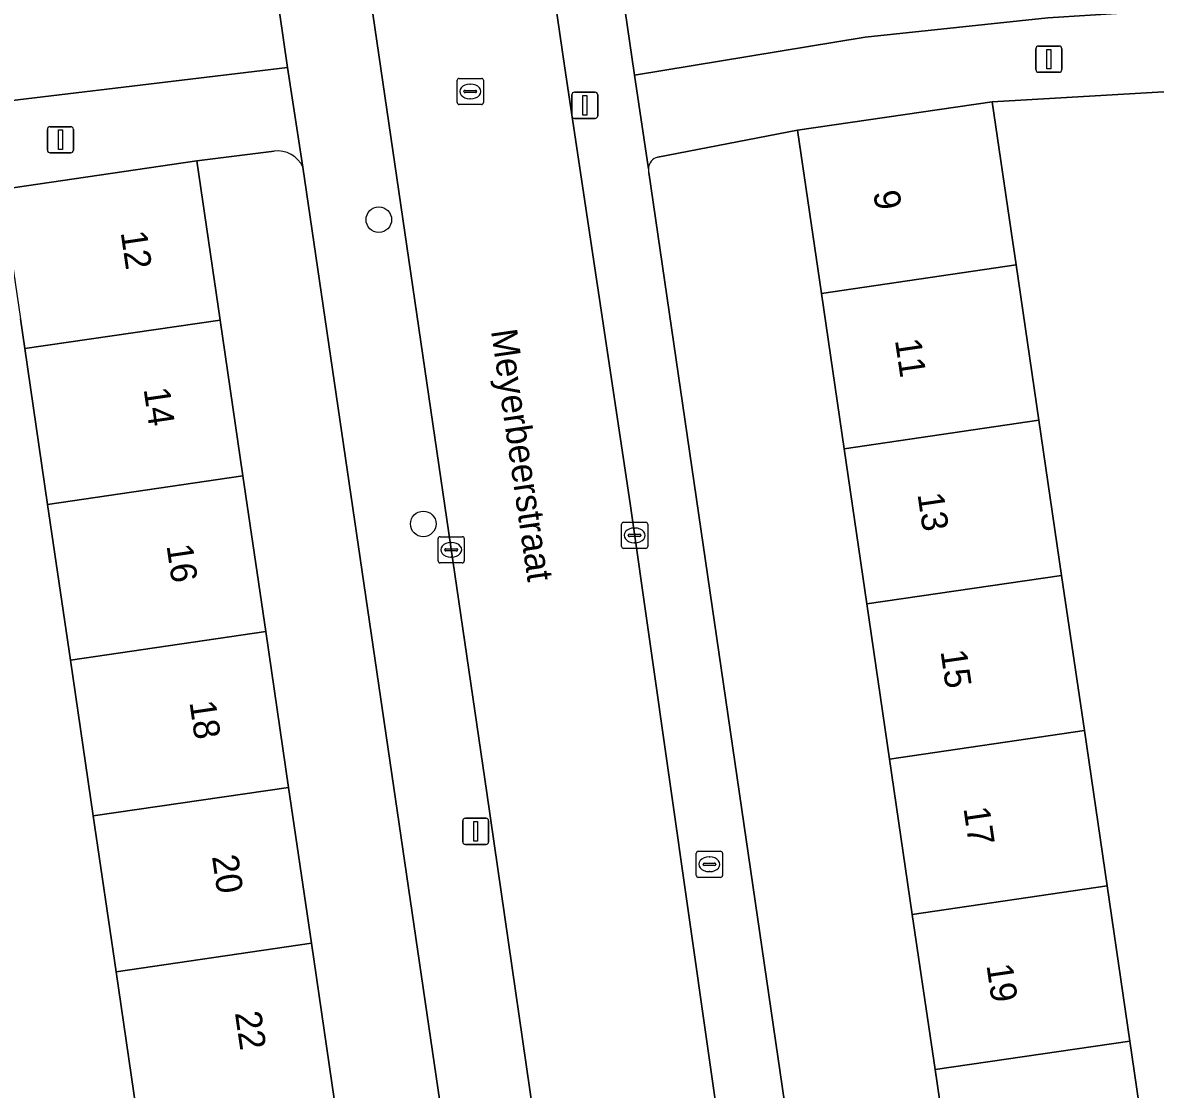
# Model space of a CAD drawing. Extents: x 159053 to 160042, y 380449 to 381423.
# Drawn here: x 159362.58 to 159405.88, y 381049.76 to 381090.55 of the extents above; entities that cross this region are included whole.
import ezdxf

# ---------------------------------------------------------------- set-up
doc = ezdxf.new("R2010")
doc.units = 0
for name, color, linetype in [('IMGEO_Boom', 7, 'Continuous'), ('IMGEO_Brandkraan', 7, 'Continuous'), ('IMGEO_Erf', 7, 'Continuous'), ('IMGEO_Groenvoorziening', 7, 'Continuous'), ('IMGEO_Kolk', 7, 'Continuous'), ('IMGEO_Lichtmast', 7, 'Continuous'), ('IMGEO_Muur', 7, 'Continuous'), ('IMGEO_Openbare_ruimte_label', 7, 'Continuous'), ('IMGEO_Pand', 7, 'Continuous'), ('IMGEO_Pand_nummerreeks', 7, 'Continuous'), ('IMGEO_Rijbaan_lokaal_open', 7, 'Continuous'), ('IMGEO_Rioolput', 7, 'Continuous'), ('IMGEO_Voetpad_open', 7, 'Continuous')]:
    doc.layers.add(name, color=color, linetype=linetype)

msp = doc.modelspace()

# ---------------------------------------------------------------- linework, layer by layer
at = {"layer": 'IMGEO_Boom'}
for centre in [(159376.197, 381083.017), (159377.896, 381071.382)]:
    msp.add_circle(centre, 0.489, dxfattribs=at)
at = {"layer": 'IMGEO_Brandkraan'}
for p, q in [((159388.333, 381057.939), (159388.333, 381058.791)), ((159388.408, 381058.865), (159389.26, 381058.865)), ((159388.821, 381058.645), (159388.846, 381058.645)), ((159389.334, 381058.791), (159389.334, 381057.939)), ((159388.592, 381058.359), (159388.592, 381058.371)), ((159389.03, 381058.322), (159388.632, 381058.322)), ((159388.635, 381058.408), (159389.033, 381058.408)), ((159389.076, 381058.371), (159389.076, 381058.359)), ((159389.26, 381057.865), (159388.408, 381057.865)), ((159388.844, 381058.085), (159388.819, 381058.085))]:
    msp.add_line(p, q, dxfattribs=at)
for points in [[(159388.333, 381057.939), (159388.333, 381058.791)], [(159388.408, 381058.865), (159389.26, 381058.865)], [(159389.334, 381058.791), (159389.334, 381057.939)], [(159389.26, 381057.865), (159388.408, 381057.865)]]:
    msp.add_lwpolyline(points, dxfattribs=at)
for centre, radius, start, end in [((159388.41, 381058.789), 0.0765, 91.552, 178.448), ((159388.41, 381058.789), 0.0765, 91.552, 178.448), ((159389.258, 381058.789), 0.0765, 1.552, 88.448), ((159389.258, 381058.789), 0.0765, 1.552, 88.448), ((159388.632, 381058.368), 0.0403, 85.8775, 175.7526), ((159388.629, 381058.358), 0.0366, 178.938, 274.7102), ((159389.033, 381058.365), 0.043, 264.8664, 352.4533), ((159389.037, 381058.37), 0.0386, 1.7309, 96.639), ((159388.41, 381057.941), 0.0765, 181.552, 268.448), ((159388.41, 381057.941), 0.0765, 181.552, 268.448), ((159389.258, 381057.941), 0.0765, 271.552, 358.448), ((159389.258, 381057.941), 0.0765, 271.552, 358.448)]:
    msp.add_arc(centre, radius, start, end, dxfattribs=at)
for centre, major_axis, ratio, start_param, end_param in [((159388.82, 381058.365), (-0.387, 0.002), 0.722429, 4.712389, 7.853982), ((159388.845, 381058.365), (-0.39, 0.002), 0.717154, 1.570796, 4.712389)]:
    msp.add_ellipse(centre, major_axis=major_axis, ratio=ratio, start_param=start_param, end_param=end_param, dxfattribs=at)
at = {"layer": 'IMGEO_Erf'}
for points in [[(159411.222, 381088.195), (159399.645, 381087.527), (159400.369, 381082.58), (159400.558, 381081.286), (159401.427, 381075.349), (159402.296, 381069.413), (159403.164, 381063.476), (159404.033, 381057.539), (159404.902, 381051.602), (159405.771, 381045.666)], [(159399.195, 381038.639), (159398.327, 381044.576), (159397.458, 381050.512), (159396.589, 381056.449), (159395.72, 381062.386), (159394.852, 381068.323), (159393.983, 381074.259), (159393.114, 381080.196), (159392.201, 381086.438), (159386.866, 381085.411)], [(159372.195, 381085.642), (159369.242, 381085.268), (159370.133, 381079.176), (159371.005, 381073.219), (159371.877, 381067.262), (159372.748, 381061.306), (159373.62, 381055.349), (159374.491, 381049.393)], [(159385.752, 381000), (159373.296, 381085.027)], [(159386.52, 381084.815), (159398.888, 381000), (159401.289, 380983.538), (159407.214, 380984.584), (159406.316, 380990.699), (159405.443, 380996.635), (159404.949, 381000), (159404.571, 381002.571), (159403.699, 381008.508), (159402.826, 381014.444), (159401.954, 381020.38), (159401.055, 381026.497), (159402.8, 381026.752), (159402.368, 381029.705), (159401.936, 381032.662), (159400.109, 381032.395), (159399.195, 381038.639)], [(159367.026, 381048.302), (159366.155, 381054.257), (159365.283, 381060.214), (159364.412, 381066.17), (159363.54, 381072.127), (159362.668, 381078.084), (159362.501, 381079.228)]]:
    msp.add_lwpolyline(points, dxfattribs=at)
for centre, radius, start, end in [((159372.324, 381084.581), 1.069, 24.6753, 96.9507), ((159386.978, 381084.948), 0.476, 103.5942, 178.3431), ((159386.96, 381084.944), 0.459, 177.6911, 196.271)]:
    msp.add_arc(centre, radius, start, end, dxfattribs=at)
at = {"layer": 'IMGEO_Groenvoorziening'}
for points in [[(159406.616, 381091.043), (159405.771, 381097), (159396.648, 381096.092), (159394.383, 381095.866), (159394.426, 381095.563), (159387.097, 381094.519), (159385.147, 381094.242), (159385.967, 381088.539), (159394.783, 381089.998), (159401.768, 381090.741)], [(159372.107, 381092.995), (159364.234, 381091.828), (159356.898, 381090.74), (159356.86, 381090.996), (159354.57, 381090.741), (159349.077, 381090.128), (159349.146, 381089.663), (159345.605, 381089.14), (159345.518, 381089.731), (159345.191, 381089.695), (159345.703, 381086.245), (159358.026, 381087.077), (159372.706, 381088.84)]]:
    msp.add_lwpolyline(points, close=True, dxfattribs=at)
at = {"layer": 'IMGEO_Kolk'}
for p, q in [((159385.474, 381070.518), (159385.474, 381071.37)), ((159385.549, 381071.444), (159386.401, 381071.444)), ((159385.962, 381071.224), (159385.987, 381071.224)), ((159386.475, 381071.37), (159386.475, 381070.518)), ((159378.462, 381069.966), (159378.462, 381070.818)), ((159378.537, 381070.892), (159379.389, 381070.892)), ((159379.463, 381070.818), (159379.463, 381069.966)), ((159385.733, 381070.938), (159385.733, 381070.95)), ((159386.171, 381070.901), (159385.773, 381070.901)), ((159385.776, 381070.987), (159386.174, 381070.987)), ((159386.217, 381070.95), (159386.217, 381070.938)), ((159378.721, 381070.386), (159378.721, 381070.398)), ((159379.159, 381070.349), (159378.761, 381070.349)), ((159378.764, 381070.435), (159379.162, 381070.435)), ((159378.95, 381070.672), (159378.975, 381070.672)), ((159379.205, 381070.398), (159379.205, 381070.386)), ((159386.401, 381070.444), (159385.549, 381070.444)), ((159385.985, 381070.664), (159385.96, 381070.664)), ((159379.389, 381069.892), (159378.537, 381069.892)), ((159378.973, 381070.112), (159378.948, 381070.112))]:
    msp.add_line(p, q, dxfattribs=at)
for points in [[(159385.474, 381070.518), (159385.474, 381071.37)], [(159385.549, 381071.444), (159386.401, 381071.444)], [(159386.475, 381071.37), (159386.475, 381070.518)], [(159378.462, 381069.966), (159378.462, 381070.818)], [(159378.537, 381070.892), (159379.389, 381070.892)], [(159379.463, 381070.818), (159379.463, 381069.966)], [(159386.401, 381070.444), (159385.549, 381070.444)], [(159379.389, 381069.892), (159378.537, 381069.892)]]:
    msp.add_lwpolyline(points, dxfattribs=at)
for centre, radius, start, end in [((159385.551, 381071.368), 0.0765, 91.552, 178.448), ((159385.551, 381071.368), 0.0765, 91.552, 178.448), ((159386.399, 381071.368), 0.0765, 1.552, 88.448), ((159386.399, 381071.368), 0.0765, 1.552, 88.448), ((159378.539, 381070.816), 0.0765, 91.552, 178.448), ((159378.539, 381070.816), 0.0765, 91.552, 178.448), ((159379.387, 381070.816), 0.0765, 1.552, 88.448), ((159379.387, 381070.816), 0.0765, 1.552, 88.448), ((159385.773, 381070.947), 0.0403, 85.8775, 175.7526), ((159385.77, 381070.937), 0.0366, 178.938, 274.7102), ((159386.174, 381070.944), 0.043, 264.8664, 352.4533), ((159386.178, 381070.949), 0.0386, 1.7309, 96.639), ((159378.761, 381070.395), 0.0403, 85.8775, 175.7526), ((159378.758, 381070.385), 0.0366, 178.938, 274.7102), ((159379.162, 381070.392), 0.043, 264.8664, 352.4533), ((159379.166, 381070.397), 0.0386, 1.7309, 96.639), ((159385.551, 381070.52), 0.0765, 181.552, 268.448), ((159385.551, 381070.52), 0.0765, 181.552, 268.448), ((159386.399, 381070.52), 0.0765, 271.552, 358.448), ((159386.399, 381070.52), 0.0765, 271.552, 358.448), ((159378.539, 381069.968), 0.0765, 181.552, 268.448), ((159378.539, 381069.968), 0.0765, 181.552, 268.448), ((159379.387, 381069.968), 0.0765, 271.552, 358.448), ((159379.387, 381069.968), 0.0765, 271.552, 358.448)]:
    msp.add_arc(centre, radius, start, end, dxfattribs=at)
for centre, major_axis, ratio, start_param, end_param in [((159385.961, 381070.944), (-0.387, 0.002), 0.722429, 4.712389, 7.853982), ((159385.986, 381070.944), (-0.39, 0.002), 0.717154, 1.570796, 4.712389), ((159378.949, 381070.392), (-0.387, 0.002), 0.722429, 4.712389, 7.853982), ((159378.974, 381070.392), (-0.39, 0.002), 0.717154, 1.570796, 4.712389)]:
    msp.add_ellipse(centre, major_axis=major_axis, ratio=ratio, start_param=start_param, end_param=end_param, dxfattribs=at)
at = {"layer": 'IMGEO_Lichtmast'}
for p, q in [((159401.311, 381088.755), (159401.311, 381089.555)), ((159401.311, 381089.555), (159401.311, 381088.755)), ((159401.411, 381089.655), (159402.201, 381089.655)), ((159402.201, 381089.655), (159401.411, 381089.655)), ((159402.301, 381089.555), (159402.301, 381088.755)), ((159402.301, 381088.755), (159402.301, 381089.555)), ((159402.201, 381088.655), (159401.411, 381088.655)), ((159401.411, 381088.655), (159402.201, 381088.655)), ((159383.574, 381086.99), (159383.574, 381087.79)), ((159383.574, 381087.79), (159383.574, 381086.99)), ((159383.674, 381087.89), (159384.464, 381087.89)), ((159384.464, 381087.89), (159383.674, 381087.89)), ((159384.564, 381087.79), (159384.564, 381086.99)), ((159384.564, 381086.99), (159384.564, 381087.79)), ((159384.464, 381086.89), (159383.674, 381086.89)), ((159383.674, 381086.89), (159384.464, 381086.89)), ((159363.532, 381085.671), (159363.532, 381086.471)), ((159363.532, 381086.471), (159363.532, 381085.671)), ((159363.632, 381086.571), (159364.422, 381086.571)), ((159364.422, 381086.571), (159363.632, 381086.571)), ((159364.522, 381086.471), (159364.522, 381085.671)), ((159364.522, 381085.671), (159364.522, 381086.471)), ((159364.422, 381085.571), (159363.632, 381085.571)), ((159363.632, 381085.571), (159364.422, 381085.571)), ((159379.405, 381059.226), (159379.405, 381060.026)), ((159379.405, 381060.026), (159379.405, 381059.226)), ((159379.505, 381060.126), (159380.295, 381060.126)), ((159380.295, 381060.126), (159379.505, 381060.126)), ((159380.395, 381060.026), (159380.395, 381059.226)), ((159380.395, 381059.226), (159380.395, 381060.026)), ((159380.295, 381059.126), (159379.505, 381059.126)), ((159379.505, 381059.126), (159380.295, 381059.126))]:
    msp.add_line(p, q, dxfattribs=at)
for points in [[(159401.731, 381089.53), (159401.881, 381089.53), (159401.881, 381088.78), (159401.731, 381088.78), (159401.731, 381089.53)], [(159383.994, 381087.765), (159384.144, 381087.765), (159384.144, 381087.015), (159383.994, 381087.015), (159383.994, 381087.765)], [(159363.952, 381086.446), (159364.102, 381086.446), (159364.102, 381085.696), (159363.952, 381085.696), (159363.952, 381086.446)], [(159379.825, 381060.001), (159379.975, 381060.001), (159379.975, 381059.251), (159379.825, 381059.251), (159379.825, 381060.001)]]:
    msp.add_lwpolyline(points, dxfattribs=at)
for centre, start, end in [((159401.411, 381089.555), 90, 180), ((159401.411, 381089.555), 90, 180), ((159402.201, 381089.555), 0, 90), ((159402.201, 381089.555), 360, 90), ((159401.411, 381088.755), 180, 270), ((159401.411, 381088.755), 180, 270), ((159402.201, 381088.755), 270, 0), ((159402.201, 381088.755), 270, 0), ((159383.674, 381087.79), 90, 180), ((159383.674, 381087.79), 90, 180), ((159384.464, 381087.79), 0, 90), ((159384.464, 381087.79), 360, 90), ((159383.674, 381086.99), 180, 270), ((159383.674, 381086.99), 180, 270), ((159384.464, 381086.99), 270, 0), ((159384.464, 381086.99), 270, 0), ((159363.632, 381086.471), 90, 180), ((159363.632, 381086.471), 90, 180), ((159364.422, 381086.471), 0, 90), ((159364.422, 381086.471), 360, 90), ((159363.632, 381085.671), 180, 270), ((159363.632, 381085.671), 180, 270), ((159364.422, 381085.671), 270, 0), ((159364.422, 381085.671), 270, 0), ((159379.505, 381060.026), 90, 180), ((159379.505, 381060.026), 90, 180), ((159380.295, 381060.026), 0, 90), ((159380.295, 381060.026), 360, 90), ((159379.505, 381059.226), 180, 270), ((159379.505, 381059.226), 180, 270), ((159380.295, 381059.226), 270, 0), ((159380.295, 381059.226), 270, 0)]:
    msp.add_arc(centre, 0.1, start, end, dxfattribs=at)
at = {"layer": 'IMGEO_Muur'}
msp.add_lwpolyline([(159399.645, 381087.527), (159411.222, 381088.195)], dxfattribs=at)
at = {"layer": 'IMGEO_Pand'}
for points in [[(159400.558, 381081.286), (159400.369, 381082.58), (159399.645, 381087.527), (159392.201, 381086.438), (159393.114, 381080.196)], [(159370.133, 381079.176), (159369.242, 381085.268), (159361.777, 381084.175), (159362.501, 381079.228), (159362.668, 381078.084)], [(159393.983, 381074.259), (159401.427, 381075.349), (159400.558, 381081.286), (159393.114, 381080.196)], [(159371.005, 381073.219), (159370.133, 381079.176), (159362.668, 381078.084), (159363.54, 381072.127)], [(159393.983, 381074.259), (159394.852, 381068.323), (159402.296, 381069.413), (159401.427, 381075.349)], [(159371.005, 381073.219), (159363.54, 381072.127), (159364.412, 381066.17), (159371.877, 381067.262)], [(159395.72, 381062.386), (159403.164, 381063.476), (159402.296, 381069.413), (159394.852, 381068.323)], [(159371.877, 381067.262), (159364.412, 381066.17), (159365.283, 381060.214), (159372.748, 381061.306)], [(159395.72, 381062.386), (159396.589, 381056.449), (159404.033, 381057.539), (159403.164, 381063.476)], [(159372.748, 381061.306), (159365.283, 381060.214), (159366.155, 381054.257), (159373.62, 381055.349)], [(159397.458, 381050.512), (159404.902, 381051.602), (159404.033, 381057.539), (159396.589, 381056.449)], [(159367.026, 381048.302), (159374.491, 381049.393), (159373.62, 381055.349), (159366.155, 381054.257)], [(159398.327, 381044.576), (159405.771, 381045.666), (159404.902, 381051.602), (159397.458, 381050.512)]]:
    msp.add_lwpolyline(points, close=True, dxfattribs=at)
at = {"layer": 'IMGEO_Rijbaan_lokaal_open'}
msp.add_lwpolyline([(159382.658, 381044.981), (159389.532, 381045.961), (159385.799, 381072.168), (159383.303, 381088.805), (159382.253, 381096.095), (159375.359, 381095.076), (159380.323, 381061.093)], close=True, dxfattribs=at)
at = {"layer": 'IMGEO_Rioolput'}
for p, q in [((159379.193, 381087.493), (159379.193, 381088.345)), ((159379.268, 381088.419), (159380.12, 381088.419)), ((159379.681, 381088.199), (159379.706, 381088.199)), ((159380.194, 381088.345), (159380.194, 381087.493)), ((159379.452, 381087.913), (159379.452, 381087.925)), ((159379.89, 381087.876), (159379.492, 381087.876)), ((159379.495, 381087.962), (159379.893, 381087.962)), ((159379.704, 381087.639), (159379.679, 381087.639)), ((159379.936, 381087.925), (159379.936, 381087.913)), ((159380.12, 381087.419), (159379.268, 381087.419))]:
    msp.add_line(p, q, dxfattribs=at)
for points in [[(159379.193, 381087.493), (159379.193, 381088.345)], [(159379.268, 381088.419), (159380.12, 381088.419)], [(159380.194, 381088.345), (159380.194, 381087.493)], [(159380.12, 381087.419), (159379.268, 381087.419)]]:
    msp.add_lwpolyline(points, dxfattribs=at)
for centre, radius, start, end in [((159379.27, 381088.343), 0.0765, 91.552, 178.448), ((159379.27, 381088.343), 0.0765, 91.552, 178.448), ((159380.118, 381088.343), 0.0765, 1.552, 88.448), ((159380.118, 381088.343), 0.0765, 1.552, 88.448), ((159379.492, 381087.922), 0.0403, 85.8775, 175.7526), ((159379.489, 381087.912), 0.0366, 178.938, 274.7102), ((159379.893, 381087.919), 0.043, 264.8664, 352.4533), ((159379.897, 381087.924), 0.0386, 1.7309, 96.639), ((159379.27, 381087.495), 0.0765, 181.552, 268.448), ((159379.27, 381087.495), 0.0765, 181.552, 268.448), ((159380.118, 381087.495), 0.0765, 271.552, 358.448), ((159380.118, 381087.495), 0.0765, 271.552, 358.448)]:
    msp.add_arc(centre, radius, start, end, dxfattribs=at)
for centre, major_axis, ratio, start_param, end_param in [((159379.68, 381087.919), (-0.387, 0.002), 0.722429, 4.712389, 7.853982), ((159379.705, 381087.919), (-0.39, 0.002), 0.717154, 1.570796, 4.712389)]:
    msp.add_ellipse(centre, major_axis=major_axis, ratio=ratio, start_param=start_param, end_param=end_param, dxfattribs=at)
at = {"layer": 'IMGEO_Voetpad_open'}
for points in [[(159371.251, 381120.987), (159368.043, 381121.201), (159372.107, 381092.995), (159372.706, 381088.84), (159373.296, 381085.027), (159385.752, 381000), (159388.726, 380978.358), (159388.759, 380977.514)], [(159379.085, 381116.801), (159379.229, 381115.714), (159381.855, 381098.856), (159382.253, 381096.095), (159383.303, 381088.805), (159385.799, 381072.168), (159389.532, 381045.961), (159389.922, 381043.228), (159390.597, 381038.488), (159396.262, 380999.919), (159396.542, 380997.966), (159396.672, 380997.098), (159398.743, 380983.277), (159399.423, 380978.652), (159405.022, 380980.072)], [(159386.502, 381084.962), (159385.967, 381088.539), (159385.147, 381094.242), (159381.935, 381116.565)], [(159435.479, 381089.722), (159434.916, 381093.497), (159423.532, 381092.279), (159407.89, 381091.079), (159407.074, 381097.138), (159405.771, 381097), (159406.616, 381091.043), (159401.768, 381090.741), (159394.783, 381089.998), (159385.967, 381088.539), (159386.502, 381084.962)], [(159387.185, 380974.856), (159392.726, 380976.187), (159392.402, 380978.279), (159389.737, 380996.062), (159389.315, 380998.881), (159389.147, 381000), (159386.389, 381019.228), (159383.053, 381042.25), (159382.658, 381044.981), (159380.323, 381061.093), (159375.359, 381095.076)], [(159386.866, 381085.411), (159392.201, 381086.438), (159399.645, 381087.527), (159411.222, 381088.195), (159412.558, 381088.272), (159424.112, 381088.939), (159431.45, 381090.013), (159434.441, 381090.362)], [(159373.296, 381085.027), (159372.706, 381088.84), (159358.026, 381087.077), (159345.703, 381086.245), (159345.191, 381089.695), (159343.701, 381089.611), (159344.216, 381086.143), (159342.223, 381085.964), (159323.192, 381083.535), (159323.886, 381079.531)], [(159324.411, 381080.569), (159329.808, 381081.376), (159337.25, 381082.465), (159348.751, 381083.396), (159350.126, 381083.478), (159361.777, 381084.175), (159369.242, 381085.268), (159372.195, 381085.642)], [(159398.888, 381000), (159386.52, 381084.815)]]:
    msp.add_lwpolyline(points, dxfattribs=at)
for centre, radius, start, end in [((159372.324, 381084.581), 1.069, 24.6753, 96.9507), ((159386.978, 381084.948), 0.476, 103.5942, 178.3431), ((159386.96, 381084.944), 0.459, 177.6911, 196.271)]:
    msp.add_arc(centre, radius, start, end, dxfattribs=at)

# ---------------------------------------------------------------- texts
at = {"layer": 'IMGEO_Openbare_ruimte_label'}
msp.add_text('Meyerbeerstraat', height=1, rotation=278.3409, dxfattribs=at).set_placement((159380.481, 381078.767))
at = {"layer": 'IMGEO_Pand_nummerreeks'}
for s, rotation, p in [('9', 278.3249, (159395.094, 381084.072)), ('12', 278.3243, (159366.328, 381082.531)), ('11', 278.3249, (159395.922, 381078.411)), ('14', 278.3243, (159367.204, 381076.541)), ('13', 278.3249, (159396.784, 381072.519)), ('16', 278.3243, (159368.08, 381070.554)), ('15', 278.3249, (159397.663, 381066.514)), ('18', 278.3243, (159368.957, 381064.564)), ('17', 278.3249, (159398.541, 381060.509)), ('20', 278.3243, (159369.819, 381058.667)), ('19', 278.3249, (159399.42, 381054.505)), ('22', 278.3243, (159370.695, 381052.686))]:
    msp.add_text(s, height=1, rotation=rotation, dxfattribs=at).set_placement(p)

doc.saveas('drawing.dxf')
